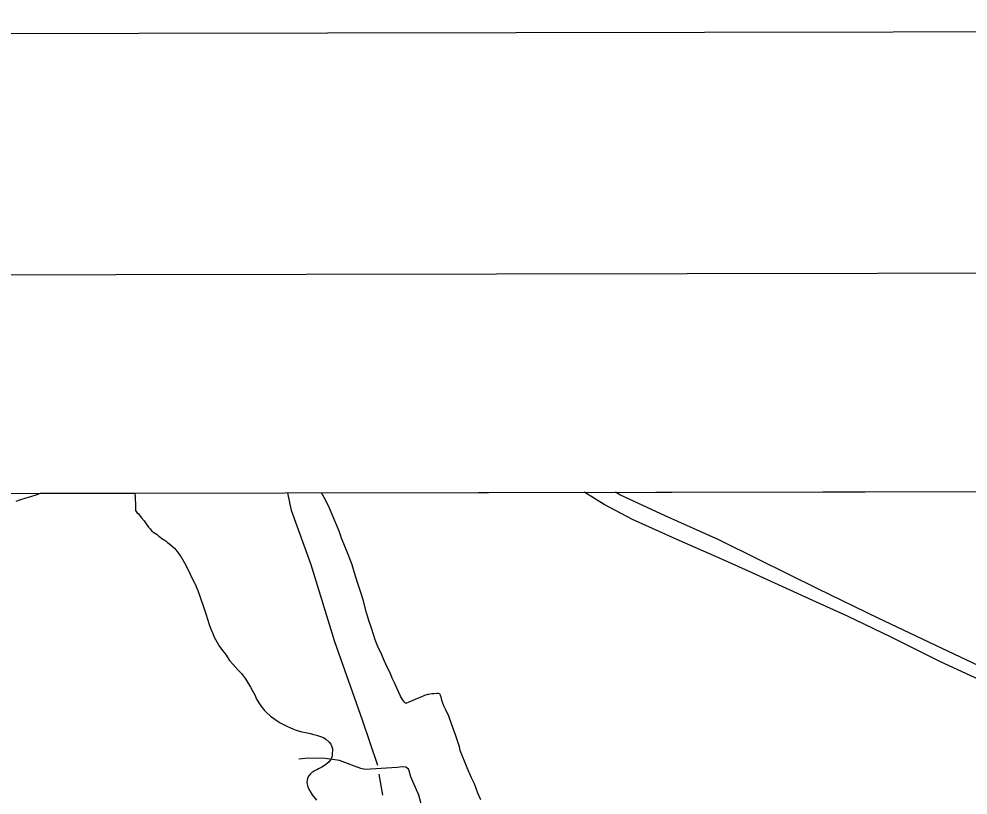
# Model space of a CAD drawing. Extents: x 3324104 to 3361979, y 612876 to 638273.
# Drawn here: x 3339532 to 3341993, y 635679 to 637690 of the extents above; entities that cross this region are included whole.
import ezdxf

# ---------------------------------------------------------------- set-up
doc = ezdxf.new("R2010")
doc.units = 0
for name, color, linetype in [('G-ANNO-NPLT', 7, 'Continuous'), ('V-ANNO-SYMB', 7, 'Continuous'), ('V-DTCH-CNTR', 7, 'Continuous'), ('V-GRID-FRAM', 7, 'Continuous'), ('V-ROAD-CNTR', 7, 'Continuous'), ('V-SITE-VEGE', 7, 'Continuous'), ('V-TOPO-SHOR', 7, 'Continuous')]:
    doc.layers.add(name, color=color, linetype=linetype)

msp = doc.modelspace()

# ---------------------------------------------------------------- linework, layer by layer
at = {"layer": 'G-ANNO-NPLT'}
msp.add_lwpolyline([(3324729.4, 613459.1), (3361396, 613523.1), (3361353.8, 637689.8), (3324687.2, 637625.8)], close=True, dxfattribs=at)
at = {"layer": 'V-ANNO-SYMB'}
msp.add_lwpolyline([(3327478.4, 614089), (3360561.6, 614146.7), (3360521.6, 637063.3), (3327438.4, 637005.5), (3327478.4, 614089)], dxfattribs=at)
at = {"layer": 'V-DTCH-CNTR'}
msp.add_lwpolyline([(3342624.2, 635702.7), (3342512.3, 635756.2), (3342356.9, 635832.1), (3342212.5, 635895.8), (3342136.3, 635935), (3342108.1, 635943.1), (3342044.7, 635966.4), (3341919.7, 636024.9), (3341793.2, 636087.5), (3341680.2, 636142.6), (3341590, 636182.4), (3341423.8, 636258.9), (3341348.3, 636292.8), (3341243.4, 636338.6), (3341123.1, 636393), (3341049.7, 636431.3), (3340998.8, 636462.3), (3340997.2, 636463.1)], dxfattribs=at)
at = {"layer": 'V-GRID-FRAM'}
msp.add_lwpolyline([(3328194.1, 636440.7), (3359767.9, 636495.9), (3359807.6, 618312.1), (3328217.9, 618256.9), (3328194.1, 636440.7)], dxfattribs=at)
at = {"layer": 'V-ROAD-CNTR'}
msp.add_lwpolyline([(3340692.2, 635372.1), (3340666.7, 635419.5), (3340650.8, 635463.6), (3340632, 635511.5), (3340602.2, 635594.7), (3340586.3, 635629), (3340576.3, 635649.6), (3340569, 635678), (3340548.3, 635725.8), (3340544.3, 635741), (3340541.8, 635746), (3340535.3, 635751.1), (3340525.7, 635752.1), (3340513.2, 635749.9), (3340429.6, 635744.6), (3340419, 635747.4), (3340402.1, 635753.8), (3340384.3, 635760.1), (3340363.6, 635768.4), (3340325.8, 635773.3), (3340283.2, 635774.2), (3340257.8, 635771.6)], dxfattribs=at)
at = {"layer": 'V-SITE-VEGE'}
for p, q in [((3340316.4, 636461.9), (3342179.6, 636465.2)), ((3339524.8, 636440.5), (3339534.7, 636443.9)), ((3339534.7, 636443.9), (3339551.4, 636449.1)), ((3339551.4, 636449.1), (3339563.1, 636452.4)), ((3339563.1, 636452.4), (3339579.4, 636457.6)), ((3339579.4, 636457.6), (3339588.4, 636460.6)), ((3339588.4, 636460.6), (3339832.7, 636461.1)), ((3339832.7, 636461.1), (3339832.7, 636459.5)), ((3339832.7, 636459.5), (3339834, 636451.1)), ((3339834, 636451.1), (3339834.3, 636427.6)), ((3340316.7, 636461.5), (3340316.4, 636461.9)), ((3340323.4, 636449.7), (3340316.7, 636461.5)), ((3340327.7, 636441.8), (3340323.4, 636449.7)), ((3340330.1, 636435.9), (3340327.7, 636441.8)), ((3339834.3, 636427.6), (3339834.7, 636415.9)), ((3339834.7, 636415.9), (3339836.1, 636413.4)), ((3340335.9, 636426.5), (3340330.1, 636435.9)), ((3340345.9, 636401), (3340335.9, 636426.5)), ((3339836.1, 636413.4), (3339838, 636410.9)), ((3339838, 636410.9), (3339841.4, 636408)), ((3339841.4, 636408), (3339849.7, 636397.1)), ((3339849.7, 636397.1), (3339856.9, 636389.2)), ((3340362.2, 636362.1), (3340345.9, 636401)), ((3339856.9, 636389.2), (3339860.8, 636384.3)), ((3339860.8, 636384.3), (3339868.5, 636372.4)), ((3339868.5, 636372.4), (3339872.4, 636368.5)), ((3339872.4, 636368.5), (3339877.2, 636362.5)), ((3339877.2, 636362.5), (3339882.1, 636359.1)), ((3339882.1, 636359.1), (3339890.4, 636353.6)), ((3339890.4, 636353.6), (3339895.2, 636349.1)), ((3339895.2, 636349.1), (3339901.5, 636344.2)), ((3339901.5, 636344.2), (3339905, 636341.7)), ((3339905, 636341.7), (3339908.9, 636339.7)), ((3340368.4, 636344.4), (3340362.2, 636362.1)), ((3340385.6, 636301.6), (3340368.4, 636344.4)), ((3339908.9, 636339.7), (3339913.7, 636336.2)), ((3339913.7, 636336.2), (3339917.1, 636333.2)), ((3339917.1, 636333.2), (3339923.4, 636328.8)), ((3339923.4, 636328.8), (3339936.6, 636317.9)), ((3339936.6, 636317.9), (3339952, 636296.6)), ((3339952, 636296.6), (3339965, 636274)), ((3340396.1, 636275.1), (3340385.6, 636301.6)), ((3339965, 636274), (3339976.5, 636251.3)), ((3340401.3, 636256.9), (3340396.1, 636275.1)), ((3339976.5, 636251.3), (3339979.9, 636243)), ((3339979.9, 636243), (3339986.6, 636230.2)), ((3340410.8, 636226.9), (3340401.3, 636256.9)), ((3339986.6, 636230.2), (3339989, 636225.2)), ((3339989, 636225.2), (3339996.2, 636209)), ((3340418, 636206.3), (3340410.8, 636226.9)), ((3339996.2, 636209), (3340011, 636166.7)), ((3340424.6, 636184.1), (3340418, 636206.3)), ((3340433.6, 636150.7), (3340424.6, 636184.1)), ((3340011, 636166.7), (3340017.2, 636148.5)), ((3340017.2, 636148.5), (3340025.2, 636121)), ((3340440.2, 636128.6), (3340433.6, 636150.7)), ((3340025.2, 636121), (3340029, 636111.2)), ((3340446.9, 636108.5), (3340440.2, 636128.6)), ((3340029, 636111.2), (3340034.8, 636096.9)), ((3340034.8, 636096.9), (3340038.6, 636088.1)), ((3340455.9, 636080.5), (3340446.9, 636108.5)), ((3340038.6, 636088.1), (3340052.1, 636063.9)), ((3340462.6, 636063.7), (3340455.9, 636080.5)), ((3340052.1, 636063.9), (3340063.2, 636049.1)), ((3340063.2, 636049.1), (3340067.5, 636043.7)), ((3340472.6, 636041.6), (3340462.6, 636063.7)), ((3340067.5, 636043.7), (3340078.2, 636026.9)), ((3340078.2, 636026.9), (3340087.4, 636017)), ((3340479.4, 636027.3), (3340472.6, 636041.6)), ((3340488, 636008.6), (3340479.4, 636027.3)), ((3340087.4, 636017), (3340100.9, 636002.2)), ((3340100.9, 636002.2), (3340109.2, 635993.8)), ((3340493.8, 635996.8), (3340488, 636008.6)), ((3340500.9, 635979.6), (3340493.8, 635996.8)), ((3340109.2, 635993.8), (3340119.3, 635980)), ((3340119.3, 635980), (3340122.2, 635975.5)), ((3340122.2, 635975.5), (3340132.8, 635957.8)), ((3340505.7, 635969.7), (3340500.9, 635979.6)), ((3340132.8, 635957.8), (3340137.6, 635948.4)), ((3340137.6, 635948.4), (3340144.4, 635936.6)), ((3340512.4, 635954), (3340505.7, 635969.7)), ((3340517.2, 635944.2), (3340512.4, 635954)), ((3340144.4, 635936.6), (3340147.7, 635929.2)), ((3340147.7, 635929.2), (3340154, 635917.4)), ((3340521.5, 635934.8), (3340517.2, 635944.2)), ((3340526.4, 635926.4), (3340521.5, 635934.8)), ((3340532.2, 635919), (3340526.4, 635926.4)), ((3340553.3, 635923.7), (3340543.4, 635918.9)), ((3340559.2, 635926.1), (3340553.3, 635923.7)), ((3340567.5, 635929.9), (3340559.2, 635926.1)), ((3340573.9, 635932.3), (3340567.5, 635929.9)), ((3340583.8, 635936.6), (3340573.9, 635932.3)), ((3340592.1, 635939), (3340583.8, 635936.6)), ((3340595.1, 635939), (3340592.1, 635939)), ((3340602.4, 635941.3), (3340595.1, 635939)), ((3340607.8, 635941.3), (3340602.4, 635941.3)), ((3340615.7, 635941.7), (3340607.8, 635941.3)), ((3340620.1, 635941.7), (3340615.7, 635941.7)), ((3340624, 635939.7), (3340620.1, 635941.7)), ((3340625.4, 635936.7), (3340624, 635939.7)), ((3340627.3, 635929.8), (3340625.4, 635936.7)), ((3340628.7, 635923.5), (3340627.3, 635929.8)), ((3340634, 635909.7), (3340628.7, 635923.5)), ((3340154, 635917.4), (3340159.3, 635909.5)), ((3340159.3, 635909.5), (3340169, 635897.7)), ((3340169, 635897.7), (3340173.3, 635893.2)), ((3340535.1, 635916.1), (3340532.2, 635919)), ((3340543.4, 635918.9), (3340535.1, 635916.1)), ((3340638.8, 635899.8), (3340634, 635909.7)), ((3340646.4, 635883.1), (3340638.8, 635899.8)), ((3340173.3, 635893.2), (3340184, 635882.8)), ((3340184, 635882.8), (3340201.5, 635870.9)), ((3340659.8, 635845.7), (3340646.4, 635883.1)), ((3340201.5, 635870.9), (3340209.8, 635865.9)), ((3340209.8, 635865.9), (3340221.5, 635859.9)), ((3340221.5, 635859.9), (3340228.8, 635856.4)), ((3340228.8, 635856.4), (3340242, 635850.4)), ((3340242, 635850.4), (3340251.2, 635846.9)), ((3340251.2, 635846.9), (3340265.4, 635842.8)), ((3340265.4, 635842.8), (3340275.2, 635840.3)), ((3340275.2, 635840.3), (3340288.4, 635837.7)), ((3340288.4, 635837.7), (3340296.2, 635835.7)), ((3340296.2, 635835.7), (3340303.5, 635834.1)), ((3340303.5, 635834.1), (3340311.8, 635831.6)), ((3340311.8, 635831.6), (3340321.6, 635827.6)), ((3340321.6, 635827.6), (3340327.9, 635823.1)), ((3340663.1, 635837.4), (3340659.8, 635845.7)), ((3340674.5, 635803.5), (3340663.1, 635837.4)), ((3340327.9, 635823.1), (3340336.7, 635815.7)), ((3340336.7, 635815.7), (3340340.5, 635810.2)), ((3340340.5, 635810.2), (3340344.8, 635798.9)), ((3340676.4, 635794.1), (3340674.5, 635803.5)), ((3340343.1, 635775.9), (3340339.6, 635770.1)), ((3340344.6, 635781.8), (3340343.1, 635775.9)), ((3340344.8, 635798.9), (3340344.6, 635781.8)), ((3340694.1, 635748.9), (3340676.4, 635794.1)), ((3340317.4, 635751.2), (3340309, 635746.9)), ((3340324.3, 635755.5), (3340317.4, 635751.2)), ((3340335.6, 635764.2), (3340324.3, 635755.5)), ((3340339.6, 635770.1), (3340335.6, 635764.2)), ((3340283.9, 635728), (3340280.4, 635722.7)), ((3340287.8, 635733.9), (3340283.9, 635728)), ((3340292.3, 635737.7), (3340287.8, 635733.9)), ((3340295.2, 635739.2), (3340292.3, 635737.7)), ((3340300.6, 635742.1), (3340295.2, 635739.2)), ((3340304.6, 635744), (3340300.6, 635742.1)), ((3340309, 635746.9), (3340304.6, 635744)), ((3340705.6, 635723.3), (3340694.1, 635748.9)), ((3340280.4, 635722.7), (3340278.8, 635711.4)), ((3340278.8, 635711.4), (3340281.6, 635699.1)), ((3340713.3, 635708), (3340705.6, 635723.3)), ((3340722.3, 635683.5), (3340713.3, 635708)), ((3340281.6, 635699.1), (3340286.4, 635689.3)), ((3340286.4, 635689.3), (3340292.2, 635678.9)), ((3340292.2, 635678.9), (3340303.8, 635665.1)), ((3340729.5, 635666.2), (3340722.3, 635683.5))]:
    msp.add_line(p, q, dxfattribs=at)
at = {"layer": 'V-TOPO-SHOR'}
for points in [[(3342121.3, 635957.7), (3342051.4, 635998.5), (3341925.4, 636058), (3341759.3, 636137), (3341603.1, 636213), (3341449.3, 636288.9), (3341346.2, 636340.4), (3341207.6, 636402.1), (3341090.3, 636456.6), (3341078.5, 636463.2)], [(3340238.8, 636415.6), (3340229.3, 636461.8)], [(3340462.7, 635755.6), (3340422.6, 635872.9), (3340351.4, 636075.4), (3340290, 636275.4), (3340238.8, 636415.6)], [(3340475.4, 635678.6), (3340466.2, 635732.5)]]:
    msp.add_lwpolyline(points, dxfattribs=at)

doc.saveas('drawing.dxf')
